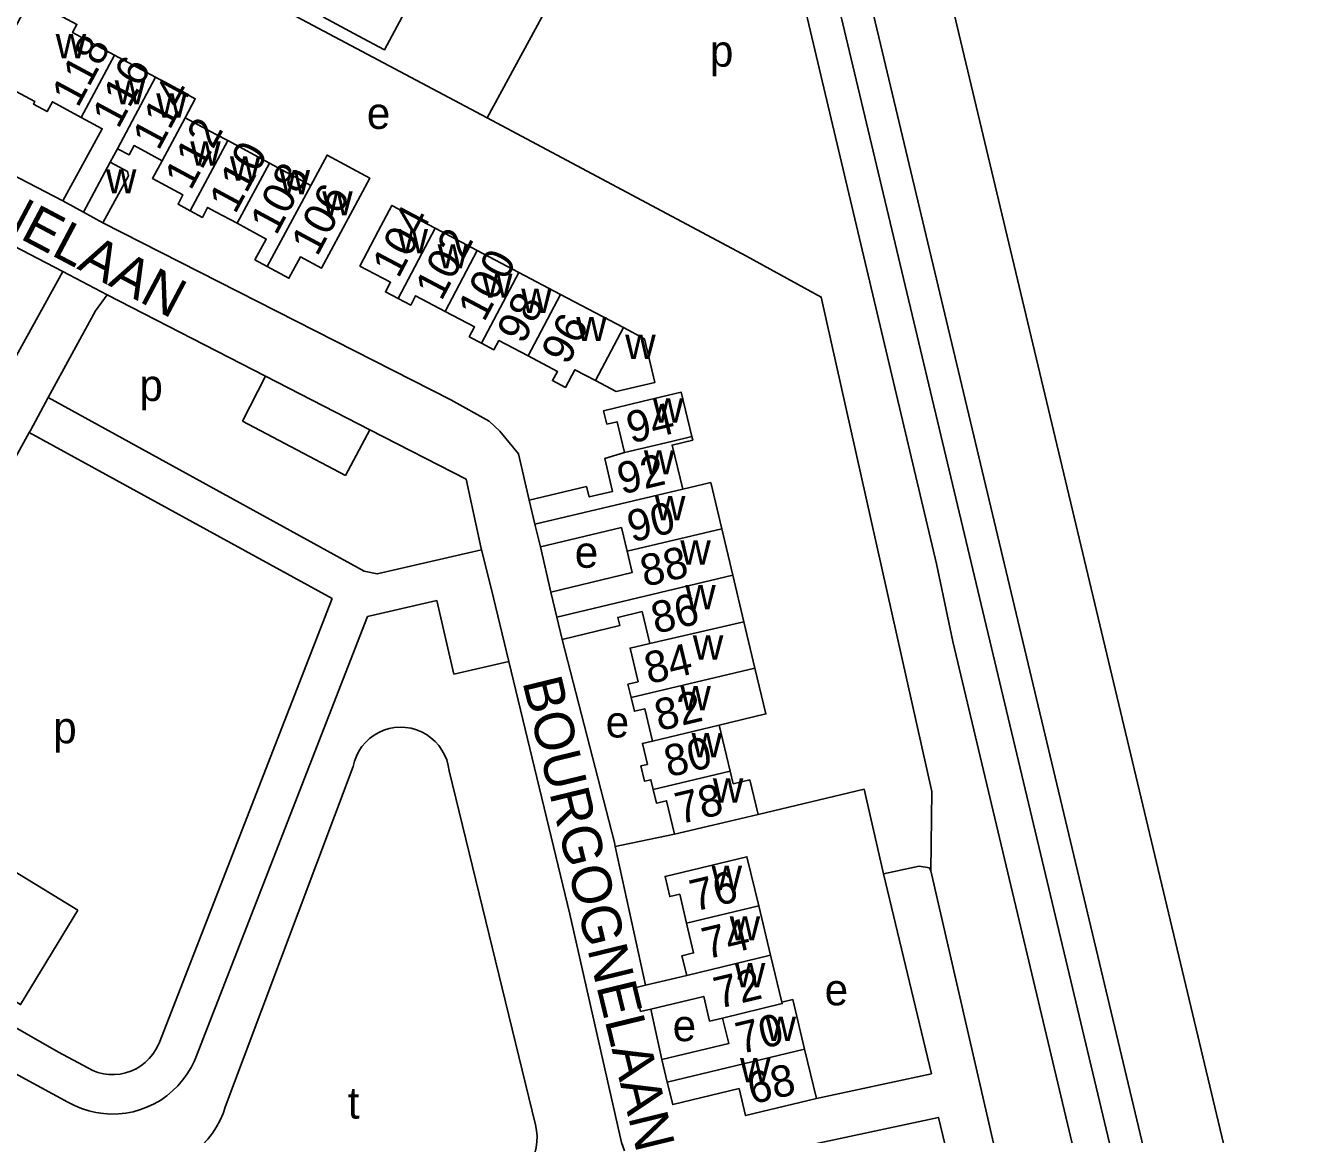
# Model space of a CAD drawing. Extents: x 157768 to 159790, y 387230 to 389604.
# Drawn here: x 159475.9 to 159638.9, y 388346.4 to 388487.1 of the extents above; entities that cross this region are included whole.
import ezdxf

# ---------------------------------------------------------------- set-up
doc = ezdxf.new("R2010")
doc.units = 0
for name, color, linetype in [('BLT_Basislijn', 7, 'Continuous'), ('BLT_Bebouwing', 7, 'Continuous'), ('BLT_Centroide', 7, 'Continuous'), ('BLT_Huisnummer', 7, 'Continuous'), ('BLT_Huisnummer_ tussenligend', 7, 'Continuous'), ('BLT_Onderverdeling_panden', 7, 'Continuous'), ('BLT_Straatnaam', 7, 'Continuous')]:
    doc.layers.add(name, color=color, linetype=linetype)

msp = doc.modelspace()

# ---------------------------------------------------------------- linework, layer by layer
at = {"layer": 'BLT_Basislijn'}
for p, q in [((159506.79, 388490.09), (159534.47, 388475.41)), ((159567.38, 388457.86), (159534.47, 388475.41)), ((159452.58, 388470.57), (159480.6, 388455.91)), ((159472.08, 388440.48), (159480.6, 388455.91)), ((159480.6, 388455.91), (159486.26, 388452.97)), ((159486.26, 388452.97), (159506.32, 388442.65)), ((159506.32, 388442.65), (159503.43, 388436.94)), ((159506.32, 388442.65), (159519.57, 388435.82)), ((159478.76, 388439.91), (159476.51, 388435.76)), ((159503.43, 388436.94), (159516.46, 388430.01)), ((159449.68, 388387.01), (159476.34, 388435.47)), ((159476.34, 388435.47), (159476.51, 388435.76)), ((159476.34, 388435.47), (159514.79, 388414.43)), ((159516.46, 388430.01), (159519.57, 388435.82)), ((159533.75, 388420.6), (159533.71, 388420.76)), ((159534.98, 388415.75), (159533.75, 388420.6)), ((159541.21, 388420.96), (159542.54, 388415.23)), ((159534.98, 388415.75), (159537.22, 388406.44)), ((159514.79, 388414.43), (159492.82, 388358)), ((159519.26, 388412.12), (159528.06, 388414.15)), ((159528.06, 388414.15), (159530.22, 388404.82)), ((159519.26, 388412.12), (159497.47, 388356.16)), ((159530.22, 388404.82), (159537.22, 388406.44)), ((159517.44, 388393.09), (159501.25, 388350)), ((159529.62, 388392.55), (159540.57, 388347.63)), ((159582.3, 388390.23), (159568.82, 388387.03)), ((159582.3, 388390.23), (159584.73, 388379.5)), ((159558.22, 388384.51), (159550.71, 388382.94)), ((159554.56, 388365.34), (159550.71, 388382.94)), ((159480.08, 388356.84), (159453.22, 388372.23)), ((159556.62, 388355.91), (159555.22, 388362.32)), ((159483.77, 388354.85), (159480.08, 388356.84)), ((159472.99, 388354.98), (159481.27, 388350.52))]:
    msp.add_line(p, q, dxfattribs=at)
for points in [[(159638.9, 388316.22), (159629.41, 388338.86), (159590.2, 388503.39), (159579.29, 388551.84), (159555.3, 388654.47)], [(159626.71, 388264.44), (159626.71, 388268.42), (159612.32, 388328.87), (159609.1, 388343.47), (159593.56, 388408.98), (159591.48, 388418.81), (159572.28, 388500), (159537.3, 388651.19), (159506.21, 388653.51), (159502.64, 388653.24)], [(159619.68, 388319.03), (159619.68, 388336.54), (159580.46, 388501.13), (159569.54, 388549.6), (159546.63, 388647.62)], [(159615.79, 388335.38), (159576.57, 388500), (159565.64, 388548.48), (159542.74, 388646.48)], [(159543.98, 388553.57), (159544.15, 388552.87), (159554.01, 388511.51), (159547.79, 388500), (159534.47, 388475.41)], [(159480.63, 388464.88), (159460.87, 388475.11)], [(159539.79, 388426.89), (159538.42, 388432.77), (159536.07, 388435.66), (159534.7, 388436.92), (159529.85, 388439.64), (159485.71, 388462.11)], [(159567.38, 388457.86), (159576.84, 388452.68), (159590.87, 388389.93), (159590.75, 388379.87)], [(159478.76, 388439.91), (159484.75, 388450.93), (159486.26, 388452.97)], [(159478.76, 388439.91), (159518.86, 388417.91), (159520.51, 388417.54), (159533.75, 388420.6)], [(159519.57, 388435.82), (159531.77, 388429.55), (159533.71, 388420.76)], [(159550.71, 388382.94), (159550.6, 388383.44), (159543.99, 388409.23)], [(159537.22, 388406.44), (159544.95, 388374.38), (159551.51, 388345.41), (159551.87, 388344.33)], [(159517.44, 388393.09), (159517.61, 388393.77), (159517.86, 388394.42), (159518.18, 388395.05), (159518.57, 388395.63), (159519.02, 388396.17), (159519.54, 388396.65), (159520.1, 388397.07), (159520.7, 388397.42), (159521.35, 388397.7), (159522.02, 388397.91), (159522.71, 388398.04), (159523.41, 388398.09), (159524.11, 388398.06), (159524.8, 388397.95), (159525.48, 388397.76), (159526.13, 388397.5), (159526.75, 388397.16), (159527.32, 388396.76), (159527.85, 388396.29), (159528.31, 388395.77), (159528.72, 388395.19), (159529.06, 388394.58), (159529.32, 388393.93), (159529.51, 388393.25), (159529.62, 388392.55)], [(159464.21, 388369.58), (159471.47, 388381.58), (159482.52, 388374.88)], [(159590.75, 388379.87), (159590.56, 388380.24), (159589.25, 388380.44), (159584.73, 388379.5)], [(159601.7, 388307.08), (159606.94, 388308.26), (159607.02, 388309.1), (159590.75, 388379.87)], [(159576.25, 388350.98), (159590.83, 388354.11), (159584.73, 388379.5)], [(159482.52, 388374.88), (159475.26, 388362.89), (159464.21, 388369.58)], [(159483.77, 388354.85), (159484.41, 388354.53), (159485.07, 388354.28), (159485.76, 388354.11), (159486.47, 388354.02), (159487.18, 388354.01), (159487.89, 388354.07), (159488.58, 388354.22), (159489.26, 388354.44), (159489.9, 388354.74), (159490.51, 388355.11), (159491.08, 388355.54), (159491.59, 388356.04), (159492.04, 388356.59), (159492.43, 388357.18), (159492.74, 388357.82), (159492.82, 388358)], [(159481.27, 388350.52), (159482.11, 388350.08), (159482.99, 388349.71), (159483.9, 388349.42), (159484.82, 388349.2), (159485.76, 388349.06), (159486.71, 388349), (159487.66, 388349.02), (159488.61, 388349.12), (159489.54, 388349.3), (159490.46, 388349.56), (159491.35, 388349.9), (159492.21, 388350.3), (159493.03, 388350.78), (159493.81, 388351.33), (159494.55, 388351.94), (159495.22, 388352.6), (159495.84, 388353.33), (159496.4, 388354.1), (159496.89, 388354.92), (159497.31, 388355.77), (159497.47, 388356.16)], [(159501.25, 388350), (159500.94, 388349.09), (159500.56, 388348.21), (159500.11, 388347.37), (159499.59, 388346.56), (159499, 388345.8), (159498.35, 388345.1), (159497.64, 388344.45), (159496.89, 388343.86), (159496.08, 388343.33), (159495.24, 388342.88), (159494.36, 388342.5), (159493.45, 388342.19)], [(159540.57, 388347.63), (159540.71, 388346.92), (159540.78, 388346.19), (159540.76, 388345.47), (159540.67, 388344.74), (159540.5, 388344.04), (159540.25, 388343.35), (159539.93, 388342.7), (159539.54, 388342.08), (159539.08, 388341.52), (159538.56, 388341), (159537.99, 388340.55), (159537.38, 388340.16), (159536.72, 388339.84), (159536.14, 388339.62)], [(159576.09, 388345.23), (159591.71, 388348.58), (159601.7, 388307.08)]]:
    msp.add_lwpolyline(points, dxfattribs=at)
at = {"layer": 'BLT_Bebouwing'}
for p, q in [((159486.64, 388469.8), (159487.56, 388471.5)), ((159501.56, 388472.52), (159506.85, 388469.67)), ((159506.85, 388469.67), (159512.09, 388466.85)), ((159533.19, 388458.58), (159527.86, 388461.4)), ((159538.49, 388455.79), (159533.19, 388458.58)), ((159543.77, 388453), (159538.49, 388455.79)), ((159551.74, 388448.79), (159543.77, 388453)), ((159560.43, 388434.96), (159557.84, 388434.34)), ((159539.79, 388426.89), (159540.52, 388423.84)), ((159540.52, 388423.84), (159541.21, 388420.96)), ((159565.63, 388417.37), (159564.23, 388423.27)), ((159542.54, 388415.23), (159543.31, 388412.07)), ((159543.31, 388412.07), (159543.99, 388409.23)), ((159565.29, 388392.53), (159563.9, 388398.36)), ((159570.41, 388369.15), (159568.91, 388375.41)), ((159571.85, 388363.19), (159570.41, 388369.15)), ((159554.56, 388365.34), (159553.2, 388365.02)), ((159559.77, 388366.59), (159554.56, 388365.34)), ((159553.2, 388365.02), (159553.92, 388362.02)), ((159553.92, 388362.02), (159555.22, 388362.32)), ((159576.25, 388350.98), (159574.74, 388357.25)), ((159556.62, 388355.91), (159557.31, 388353.06))]:
    msp.add_line(p, q, dxfattribs=at)
for points in [[(159524.3, 388489.41), (159521.43, 388484.05), (159518.09, 388485.82), (159513.67, 388488.17), (159515.69, 388491.96), (159514.54, 388492.57), (159515.39, 388494.16)], [(159487.19, 388483.36), (159481.85, 388486.23), (159482.41, 388487.27), (159476.47, 388490.47), (159471.01, 388480.32), (159474.52, 388478.43), (159474.7, 388478.75), (159477.07, 388477.47), (159476.9, 388477.15), (159478.62, 388476.22), (159479.29, 388477.45), (159482.94, 388475.48)], [(159492.37, 388480.57), (159487.19, 388483.36)], [(159496.15, 388475.43), (159497.42, 388477.84), (159492.37, 388480.57)], [(159482.94, 388475.48), (159485.62, 388474.03), (159480.63, 388464.88)], [(159501.56, 388472.52), (159500, 388473.36), (159496.15, 388475.43)], [(159487.56, 388471.5), (159489.03, 388470.71), (159489.66, 388471.89), (159493.21, 388469.98)], [(159485.71, 388462.11), (159488.95, 388468.05), (159488.82, 388468.61), (159486.64, 388469.8)], [(159493.21, 388469.98), (159491.99, 388467.72), (159495.86, 388465.63), (159495.23, 388464.46), (159496.77, 388463.62)], [(159512.09, 388466.85), (159514.15, 388470.68), (159519.58, 388467.75), (159513.43, 388456.33), (159510.76, 388457.77), (159509.3, 388455.07), (159506.55, 388456.56)], [(159480.63, 388464.88), (159483.23, 388463.46)], [(159483.23, 388463.46), (159485.71, 388462.11)], [(159496.77, 388463.62), (159498.32, 388462.79), (159498.99, 388464.04), (159500, 388463.5), (159502.73, 388462.03)], [(159523.15, 388452.48), (159521.54, 388453.33), (159522.19, 388454.55), (159518.3, 388456.61), (159520.64, 388461.03), (159522.37, 388464.3), (159527.86, 388461.4)], [(159506.55, 388456.56), (159504.99, 388457.4), (159506.42, 388460.04), (159502.73, 388462.03)], [(159529.11, 388450.86), (159525.38, 388452.83), (159524.75, 388451.63), (159523.15, 388452.48)], [(159533.75, 388446.81), (159532.18, 388447.64), (159532.84, 388448.89), (159529.11, 388450.86)], [(159551.74, 388448.79), (159554.42, 388447.37), (159555.73, 388441.84), (159550.82, 388440.69), (159548.2, 388442.07)], [(159539.65, 388445.2), (159535.95, 388447.16), (159535.32, 388445.98), (159533.75, 388446.81)], [(159548.2, 388442.07), (159545.58, 388443.46), (159544.39, 388441.21), (159542.74, 388442.07), (159543.36, 388443.24), (159539.65, 388445.2)], [(159551.87, 388432.93), (159550.94, 388436.85), (159549.64, 388436.55), (159549.23, 388438.25), (159554.1, 388439.41), (159559.09, 388440.6), (159560.43, 388434.96)], [(159560.43, 388434.96), (159560.54, 388434.5), (159557.92, 388433.88), (159559.28, 388428.29)], [(159551.87, 388432.93), (159549.37, 388432.18), (159550.36, 388428.01), (159549.06, 388427.7), (159547.4, 388427.31), (159547.04, 388428.62), (159539.79, 388426.89)], [(159559.28, 388428.29), (159562.83, 388429.14), (159564.23, 388423.27)], [(159541.21, 388420.96), (159551.49, 388423.42), (159552.21, 388420.41)], [(159552.21, 388420.41), (159552.85, 388417.72), (159542.54, 388415.23)], [(159567.03, 388411.48), (159565.63, 388417.37)], [(159543.99, 388409.23), (159551.28, 388410.99), (159551.03, 388412.03), (159554.12, 388412.77), (159555.08, 388408.73)], [(159568.43, 388405.59), (159567.03, 388411.48)], [(159552.73, 388401.84), (159552.32, 388403.55), (159553.61, 388403.86), (159552.59, 388408.14), (159555.08, 388408.73)], [(159563.9, 388398.36), (159569.82, 388399.78), (159568.43, 388405.59)], [(159555.42, 388396.34), (159554.45, 388400.43), (159553.14, 388400.12), (159552.73, 388401.84)], [(159555.52, 388390.2), (159555.23, 388391.43), (159554.43, 388391.24), (159553.97, 388393.18), (159554.79, 388393.37), (159554.16, 388396.04), (159555.42, 388396.34)], [(159568.82, 388387.03), (159567.78, 388391.41), (159565.67, 388390.91), (159565.29, 388392.53)], [(159558.22, 388384.51), (159557.21, 388388.76), (159555.93, 388388.46), (159555.52, 388390.2)], [(159568.82, 388387.03), (159563.09, 388385.67), (159558.22, 388384.51)], [(159568.91, 388375.41), (159567.41, 388381.65), (159557.02, 388379.15), (159557.63, 388376.6), (159558.89, 388376.9), (159559.76, 388373.21)], [(159559.76, 388373.21), (159560.64, 388369.44), (159559.17, 388369.09), (159559.77, 388366.59)], [(159555.22, 388362.32), (159561.93, 388363.93), (159562.67, 388360.79), (159564.33, 388361.19)], [(159574.74, 388357.25), (159573.23, 388363.53), (159571.85, 388363.19)], [(159564.33, 388361.19), (159565.11, 388357.95), (159556.62, 388355.91)], [(159557.31, 388353.06), (159558, 388350.2), (159566.42, 388352.23), (159567.24, 388348.81), (159576.25, 388350.98)]]:
    msp.add_lwpolyline(points, dxfattribs=at)
at = {"layer": 'BLT_Onderverdeling_panden'}
for p, q in [((159482.94, 388475.48), (159487.19, 388483.36)), ((159487.56, 388471.5), (159492.37, 388480.57)), ((159493.21, 388469.98), (159496.15, 388475.43)), ((159496.77, 388463.62), (159501.56, 388472.52)), ((159486.64, 388469.8), (159483.23, 388463.46)), ((159502.73, 388462.03), (159506.85, 388469.67)), ((159506.55, 388456.56), (159512.09, 388466.85)), ((159523.15, 388452.48), (159527.86, 388461.4)), ((159529.11, 388450.86), (159533.19, 388458.58)), ((159533.75, 388446.81), (159538.49, 388455.79)), ((159539.65, 388445.2), (159543.77, 388453)), ((159548.2, 388442.07), (159551.74, 388448.79)), ((159551.87, 388432.93), (159557.84, 388434.34)), ((159540.52, 388423.84), (159559.28, 388428.29)), ((159552.21, 388420.41), (159564.23, 388423.27)), ((159543.31, 388412.07), (159565.63, 388417.37)), ((159555.08, 388408.73), (159567.03, 388411.48)), ((159552.73, 388401.84), (159568.43, 388405.59)), ((159555.42, 388396.34), (159563.9, 388398.36)), ((159555.52, 388390.2), (159565.29, 388392.53)), ((159559.76, 388373.21), (159568.91, 388375.41)), ((159559.77, 388366.59), (159570.41, 388369.15)), ((159557.31, 388353.06), (159574.74, 388357.25))]:
    msp.add_line(p, q, dxfattribs=at)
msp.add_lwpolyline([(159564.33, 388361.19), (159571.89, 388363.01), (159571.85, 388363.19)], dxfattribs=at)

# ---------------------------------------------------------------- texts
at = {"layer": 'BLT_Centroide'}
for s, p in [('w', (159479.71, 388482.97)), ('p', (159562.72, 388481.91)), ('w', (159487.19, 388477.12)), ('w', (159492.47, 388475.45)), ('e', (159519.19, 388474.01)), ('w', (159496.78, 388469.36)), ('w', (159501.81, 388467.45)), ('w', (159486.09, 388465.83)), ('w', (159508.11, 388465.72)), ('w', (159513.53, 388463.03)), ('w', (159523.08, 388458.22)), ('w', (159528.17, 388456.3)), ('w', (159533.8, 388452.58)), ('w', (159538.77, 388450.67)), ('w', (159545.75, 388447.09)), ('w', (159551.97, 388444.81)), ('p', (159490.33, 388439.49)), ('w', (159555.48, 388436.75)), ('w', (159554.34, 388430.16)), ('w', (159555.74, 388424.34)), ('e', (159545.57, 388418.32)), ('w', (159558.96, 388418.72)), ('w', (159559.59, 388413.06)), ('w', (159560.55, 388406.66)), ('w', (159558.97, 388400.25)), ('e', (159549.49, 388396.78)), ('p', (159479.4, 388396.05)), ('w', (159560.39, 388394.28)), ('w', (159563.09, 388388.53)), ('w', (159562.92, 388377.44)), ('w', (159565.23, 388371.03)), ('w', (159565.88, 388365.09)), ('e', (159577.28, 388362.8)), ('e', (159557.99, 388358.25)), ('w', (159569.77, 388358.28)), ('w', (159566.54, 388353.03)), ('t', (159516.77, 388348.42))]:
    msp.add_text(s, height=4, dxfattribs=at).set_placement(p)
at = {"layer": 'BLT_Huisnummer'}
for s, rotation, p in [('118', 61.7087, (159482.52, 388476.59)), ('114', 61.7087, (159492.76, 388471.14)), ('110', 61.7087, (159502.48, 388463.09)), ('106', 61.7087, (159512.89, 388457.71)), ('104', 62.1557, (159523.19, 388454.93)), ('100', 62.1557, (159534.07, 388449.39)), ('96', 62.1557, (159544.66, 388443.89)), ('94', 13.3888, (159552.69, 388434.08)), ('90', 13.3888, (159552.79, 388421.53)), ('86', 13.3888, (159555.82, 388409.92)), ('82', 13.3888, (159556.25, 388397.58)), ('78', 13.3888, (159558.86, 388385.76)), ('76', 13.5203, (159560.73, 388374.68)), ('72', 13.5203, (159563.77, 388362.34)), ('68', 13.5203, (159568.05, 388350.21))]:
    msp.add_text(s, height=4, rotation=rotation, dxfattribs=at).set_placement(p)
at = {"layer": 'BLT_Huisnummer_ tussenligend'}
for s, rotation, p in [('116', 61.7087, (159487.65, 388473.91)), ('112', 61.7087, (159496.84, 388466.08)), ('108', 61.7087, (159507.68, 388460.38)), ('102', 62.1557, (159528.65, 388452.06)), ('98', 62.1557, (159539.02, 388446.56)), ('92', 13.3888, (159551.52, 388427.6)), ('88', 13.3888, (159554.44, 388415.88)), ('84', 13.3888, (159554.96, 388403.54)), ('80', 13.3888, (159557.46, 388391.72)), ('74', 13.5203, (159562.27, 388368.62)), ('70', 13.5203, (159566.55, 388356.59))]:
    msp.add_text(s, height=4, rotation=rotation, dxfattribs=at).set_placement(p)
at = {"layer": 'BLT_Straatnaam'}
for rotation, p in [(332.1256, (159439.92, 388478.73)), (283.6607, (159538.91, 388403.86))]:
    msp.add_text('BOURGOGNELAAN', height=5, rotation=rotation, dxfattribs=at).set_placement(p)

doc.saveas('drawing.dxf')
